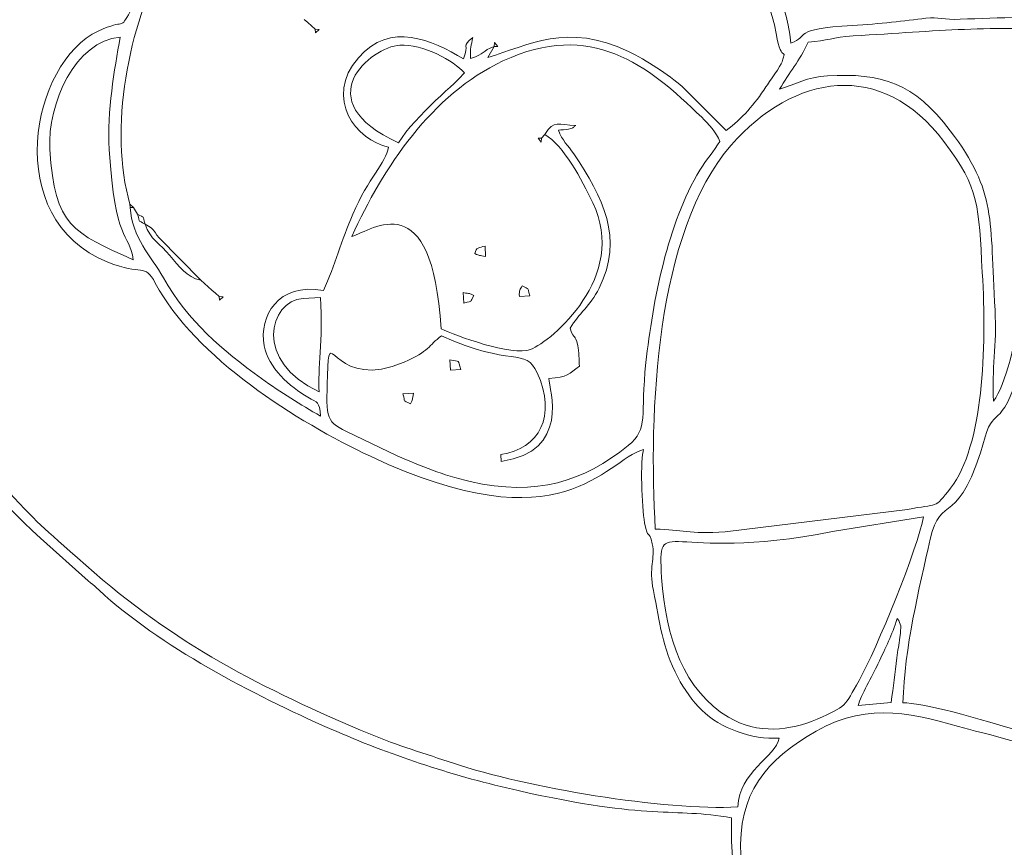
# Model space of a CAD drawing. Header units: millimetres. Extents: x -811 to 1340, y -192 to 870.
# Tile 600 of 656: x 685 to 698, y 326 to 337. Entities that reach past the tile are written whole.
import ezdxf

# ---------------------------------------------------------------- set-up
doc = ezdxf.new("R2010")
doc.units = ezdxf.units.MM
doc.header["$MEASUREMENT"] = 0
doc.layers.add('layer 1', color=7, linetype='Continuous')

msp = doc.modelspace()

# ---------------------------------------------------------------- linework, layer by layer
at = {"layer": 'layer 1', "color": 250, "lineweight": 9}
msp.add_open_spline([(728.8618, 331.1878), (728.8618, 331.1878), (728.8618, 316.0378), (728.8618, 316.0378), (728.8618, 316.0378), (728.8618, 316.0378), (708.8618, 316.0378), (708.8618, 316.0378), (708.8618, 316.0378), (708.8618, 316.0378), (708.8618, 319.0378), (708.8618, 319.0378), (708.8618, 319.0378), (708.8618, 319.0378), (688.8618, 319.0378), (688.8618, 319.0378), (688.8618, 319.0378), (688.8618, 319.0378), (688.8618, 316.0378), (688.8618, 316.0378), (688.8618, 316.0378), (688.8618, 316.0378), (668.8618, 316.0378), (668.8618, 316.0378), (668.8618, 316.0378), (668.8618, 316.0378), (668.8618, 331.1878), (668.8618, 331.1878), (668.8618, 331.1878), (668.8618, 331.1878), (671.8618, 331.1878), (671.8618, 331.1878), (671.8618, 331.1878), (671.8618, 331.1878), (671.8618, 350.8878), (671.8618, 350.8878), (671.8618, 350.8878), (671.8618, 350.8878), (668.8618, 350.8878), (668.8618, 350.8878), (668.8618, 350.8878), (668.8618, 350.8878), (668.8618, 366.0378), (668.8618, 366.0378), (668.8618, 366.0378), (668.8618, 366.0378), (688.8617, 366.0378), (688.8617, 366.0378), (688.8617, 366.0378), (688.8617, 360.5159), (693.3399, 356.0378), (698.8617, 356.0378), (698.8617, 356.0378), (704.3835, 356.0378), (708.8617, 360.5159), (708.8617, 366.0378), (708.8617, 366.0378), (708.8617, 366.0378), (728.8618, 366.0378), (728.8618, 366.0378), (728.8618, 366.0378), (728.8618, 366.0378), (728.8618, 350.8878), (728.8618, 350.8878), (728.8618, 350.8878), (728.8618, 350.8878), (725.8618, 350.8878), (725.8618, 350.8878), (725.8618, 350.8878), (725.8618, 350.8878), (725.8618, 331.1878), (725.8618, 331.1878), (725.8618, 331.1878), (725.8618, 331.1878), (728.8618, 331.1878), (728.8618, 331.1878)], degree=3, knots=[0, 0, 0, 0, 0.05, 0.05, 0.05, 0.05, 0.1, 0.1, 0.1, 0.1, 0.15, 0.15, 0.15, 0.15, 0.2, 0.2, 0.2, 0.2, 0.25, 0.25, 0.25, 0.25, 0.3, 0.3, 0.3, 0.3, 0.35, 0.35, 0.35, 0.35, 0.4, 0.4, 0.4, 0.4, 0.45, 0.45, 0.45, 0.45, 0.5, 0.5, 0.5, 0.5, 0.55, 0.55, 0.55, 0.55, 0.6, 0.6, 0.6, 0.6, 0.65, 0.65, 0.65, 0.65, 0.7, 0.7, 0.7, 0.7, 0.75, 0.75, 0.75, 0.75, 0.8, 0.8, 0.8, 0.8, 0.85, 0.85, 0.85, 0.85, 0.9, 0.9, 0.9, 0.9, 1, 1, 1, 1], dxfattribs=at)
at = {"layer": 'layer 1', "color": 114, "lineweight": 9}
for points, knots in [([(687.1325, 342.0551), (687.1691, 341.4338), (687.2812, 339.4648), (687.4989, 339.0722), (687.4989, 339.0722), (686.5736, 338.3704), (686.4772, 337.617), (686.2583, 337.2472), (686.2583, 337.2472), (686.1342, 337.0373), (686.2308, 337.2028), (685.8482, 337.0264), (685.8482, 337.0264), (684.9333, 336.6047), (684.5054, 334.459), (685.9789, 333.8655), (685.9789, 333.8655), (686.4486, 333.6763), (686.4775, 333.8629), (686.6267, 333.5809), (686.6267, 333.5809), (687.1666, 332.5594), (688.57, 331.6811), (689.5667, 331.2132), (689.5667, 331.2132), (692.2153, 329.9694), (692.7468, 331.1432), (693.2974, 331.3061), (693.2974, 331.3061), (693.2474, 331.1837), (693.2731, 330.5101), (693.3096, 330.3063), (693.3096, 330.3063), (693.3556, 330.0494), (693.3706, 330.2322), (693.4159, 330.0171), (693.4159, 330.0171), (693.4598, 329.8088), (693.3619, 329.7029), (693.4301, 329.379), (693.4301, 329.379), (693.5254, 328.9264), (693.5435, 328.6206), (693.7669, 328.1857), (693.7669, 328.1857), (693.8425, 328.0385), (693.9736, 327.8578), (694.0927, 327.7416), (694.0927, 327.7416), (694.3458, 327.4951), (694.7699, 327.3391), (695.1511, 327.3616), (695.1511, 327.3616), (695.0985, 327.1045), (694.598, 326.899), (694.5864, 326.4222), (694.5864, 326.4222), (693.5901, 326.3635), (691.6785, 326.6895), (690.7019, 327.0177), (690.7019, 327.0177), (690.315, 327.1475), (689.9204, 327.265), (689.5677, 327.4136), (689.5677, 327.4136), (688.0741, 328.0431), (686.8961, 328.641), (685.6766, 329.7249), (685.6766, 329.7249), (685.036, 330.2942), (685.0696, 330.2441), (684.5126, 330.8476), (684.5126, 330.8476), (683.9417, 331.466), (683.2407, 332.4656), (682.8706, 333.2061), (682.8706, 333.2061), (681.1468, 336.6558), (680.9213, 340.687), (682.2024, 344.3204), (682.2024, 344.3204), (682.5642, 345.3467), (682.9595, 346.074), (683.5394, 346.9603), (683.5394, 346.9603), (683.6756, 347.1685), (683.7594, 347.2292), (683.8941, 347.4106), (683.8941, 347.4106), (684.0289, 347.5924), (684.0859, 347.7011), (684.2565, 347.8542), (684.2565, 347.8542), (684.2565, 347.8542), (685.5209, 349.0724), (685.5209, 349.0724), (685.5209, 349.0724), (686.9888, 350.3902), (688.7237, 351.5623), (690.617, 352.2447), (690.617, 352.2447), (691.5763, 352.5906), (693.1184, 352.9708), (694.2827, 352.8867), (694.2827, 352.8867), (694.4579, 352.874), (694.7066, 352.8529), (694.8424, 352.8579), (694.8424, 352.8579), (694.7597, 352.7297), (694.6196, 352.7101), (694.4672, 352.6509), (694.4672, 352.6509), (694.3182, 352.5929), (694.1858, 352.5399), (694.0535, 352.4781), (694.0535, 352.4781), (692.657, 351.8267), (691.6468, 351.123), (690.494, 350.102), (690.494, 350.102), (689.7926, 349.4805), (689.1781, 348.6757), (688.6765, 347.8891), (688.6765, 347.8891), (688.2385, 347.2018), (688.0344, 346.739), (687.731, 345.937), (687.731, 345.937), (687.3696, 344.9812), (687.0547, 343.3778), (687.1325, 342.0551)], [0, 0, 0, 0, 0.0294118, 0.0294118, 0.0294118, 0.0294118, 0.0588235, 0.0588235, 0.0588235, 0.0588235, 0.0882353, 0.0882353, 0.0882353, 0.0882353, 0.1176471, 0.1176471, 0.1176471, 0.1176471, 0.1470588, 0.1470588, 0.1470588, 0.1470588, 0.1764706, 0.1764706, 0.1764706, 0.1764706, 0.2058824, 0.2058824, 0.2058824, 0.2058824, 0.2352941, 0.2352941, 0.2352941, 0.2352941, 0.2647059, 0.2647059, 0.2647059, 0.2647059, 0.2941176, 0.2941176, 0.2941176, 0.2941176, 0.3235294, 0.3235294, 0.3235294, 0.3235294, 0.3529412, 0.3529412, 0.3529412, 0.3529412, 0.3823529, 0.3823529, 0.3823529, 0.3823529, 0.4117647, 0.4117647, 0.4117647, 0.4117647, 0.4411765, 0.4411765, 0.4411765, 0.4411765, 0.4705882, 0.4705882, 0.4705882, 0.4705882, 0.5, 0.5, 0.5, 0.5, 0.5294118, 0.5294118, 0.5294118, 0.5294118, 0.5588235, 0.5588235, 0.5588235, 0.5588235, 0.5882353, 0.5882353, 0.5882353, 0.5882353, 0.6176471, 0.6176471, 0.6176471, 0.6176471, 0.6470588, 0.6470588, 0.6470588, 0.6470588, 0.6764706, 0.6764706, 0.6764706, 0.6764706, 0.7058824, 0.7058824, 0.7058824, 0.7058824, 0.7352941, 0.7352941, 0.7352941, 0.7352941, 0.7647059, 0.7647059, 0.7647059, 0.7647059, 0.7941176, 0.7941176, 0.7941176, 0.7941176, 0.8235294, 0.8235294, 0.8235294, 0.8235294, 0.8529412, 0.8529412, 0.8529412, 0.8529412, 0.8823529, 0.8823529, 0.8823529, 0.8823529, 0.9117647, 0.9117647, 0.9117647, 0.9117647, 0.9411765, 0.9411765, 0.9411765, 0.9411765, 1, 1, 1, 1]), ([(693.0313, 352.9897), (693.0313, 352.9897), (693.9404, 353.0433), (693.9404, 353.0433), (693.9404, 353.0433), (694.3705, 353.0437), (694.8123, 353.0087), (695.2673, 352.9305), (695.2673, 352.9305), (695.3087, 352.2287), (695.4939, 351.5889), (695.5294, 350.8943), (695.5294, 350.8943), (695.541, 350.667), (695.6204, 349.6077), (695.7119, 349.3767), (695.7119, 349.3767), (695.8409, 349.0517), (696.4384, 349.4395), (697.0019, 349.1048), (697.0019, 349.1048), (697.7445, 348.6636), (696.2361, 347.7562), (695.8744, 347.4818), (695.8744, 347.4818), (695.8797, 347.3907), (695.9739, 346.6971), (696.0017, 346.6116), (696.0017, 346.6116), (696.0467, 346.4725), (696.0921, 346.3968), (696.1377, 346.258), (696.1377, 346.258), (696.5512, 344.9987), (696.1189, 345.3341), (696.1208, 344.8276), (696.1208, 344.8276), (696.1214, 344.6521), (696.1651, 344.5312), (696.1834, 344.4344), (696.1834, 344.4344), (696.2917, 343.8611), (696.189, 344.2168), (696.4005, 343.7161), (696.4005, 343.7161), (696.6991, 343.0098), (696.7627, 343.0232), (697.5199, 343.0498), (697.5199, 343.0498), (697.653, 343.0545), (697.8233, 343.0431), (697.9405, 343.0162), (697.9405, 343.0162), (698.0682, 342.9868), (698.1134, 342.9357), (698.1977, 342.8495), (698.1977, 342.8495), (698.1415, 342.5219), (697.807, 342.4335), (697.5787, 342.1833), (697.5787, 342.1833), (697.2804, 341.8566), (697.5081, 341.7212), (697.6407, 341.3107), (697.6407, 341.3107), (698.1104, 339.8551), (696.9069, 340.8654), (696.5372, 341.0827), (696.5372, 341.0827), (696.113, 340.8252), (695.8987, 340.4251), (695.3378, 340.3921), (695.3378, 340.3921), (695.2166, 340.8023), (695.4378, 341.136), (695.5084, 341.5467), (695.5084, 341.5467), (695.1936, 341.9617), (694.5742, 342.0232), (694.5382, 342.6341), (694.5382, 342.6341), (695.3713, 343.2659), (695.4864, 342.5025), (695.8468, 343.3627), (695.8468, 343.3627), (695.8994, 343.4884), (695.9448, 343.615), (696.0036, 343.7188), (696.0036, 343.7188), (696.1084, 343.9039), (696.126, 343.7916), (696.1272, 344.06), (696.1272, 344.06), (696.1287, 344.4064), (696.0418, 344.6375), (696.0198, 345.0106), (696.0198, 345.0106), (695.6206, 345.0201), (695.4071, 345.2013), (695.1211, 345.3676), (695.1211, 345.3676), (694.1629, 345.9247), (694.2744, 345.8547), (693.476, 345.2897), (693.476, 345.2897), (693.3142, 345.1752), (693.099, 344.6518), (693.1907, 344.4624), (693.1907, 344.4624), (693.0772, 344.4819), (693.0478, 344.4985), (692.9026, 344.4932), (692.9026, 344.4932), (693.0101, 344.5777), (693.0803, 344.6058), (693.1187, 344.7517), (693.1187, 344.7517), (693.1574, 344.9004), (693.147, 344.9493), (693.2018, 345.0831), (693.2018, 345.0831), (692.8404, 344.9761), (692.94, 344.8586), (692.4469, 344.9433), (692.4469, 344.9433), (692.2356, 345.3246), (692.4042, 345.6955), (692.4756, 346.0889), (692.4756, 346.0889), (692.5941, 346.741), (692.581, 346.6915), (692.1675, 347.0611), (692.1675, 347.0611), (691.8637, 347.3325), (690.8094, 347.9484), (690.8247, 348.3679), (690.8247, 348.3679), (690.8304, 348.5257), (690.8335, 348.5423), (690.986, 348.6288), (690.986, 348.6288), (691.3609, 348.8416), (692.1823, 348.7774), (692.6273, 348.8815), (692.6273, 348.8815), (692.9968, 348.968), (693.0301, 349.1037), (693.1191, 349.4352), (693.1191, 349.4352), (693.5919, 351.1959), (693.3387, 350.285), (694.1019, 351.4444), (694.1019, 351.4444), (694.248, 351.6663), (694.3649, 351.866), (694.5065, 352.0756), (694.5065, 352.0756), (694.6286, 352.2563), (694.8578, 352.4587), (694.9012, 352.6705), (694.9012, 352.6705), (694.5623, 352.6222), (693.7628, 352.2063), (693.444, 352.029), (693.444, 352.029), (693.281, 351.9384), (693.1764, 351.8739), (693.0142, 351.7805), (693.0142, 351.7805), (692.4226, 351.4398), (691.8976, 351.1078), (691.4003, 350.6926), (691.4003, 350.6926), (691.2593, 350.5748), (691.1508, 350.4947), (691.0034, 350.37), (691.0034, 350.37), (689.1017, 348.7627), (687.7789, 346.6487), (687.3994, 344.0699), (687.3994, 344.0699), (687.2223, 342.8664), (687.2082, 341.5682), (687.3782, 340.3552), (687.3782, 340.3552), (687.4275, 340.0045), (687.5681, 339.5192), (687.5885, 339.1728), (687.5885, 339.1728), (687.7619, 339.2303), (687.647, 339.2244), (687.8204, 339.2819), (687.8204, 339.2819), (687.7962, 339.5801), (687.6934, 339.9323), (687.7038, 340.1932), (687.7038, 340.1932), (687.7206, 340.6094), (687.7146, 340.7092), (687.8179, 341.0407), (687.8179, 341.0407), (688.2687, 342.4891), (690.6269, 342.7414), (691.727, 341.4475), (691.727, 341.4475), (692.4157, 340.6372), (692.2934, 339.952), (692.6569, 339.7573), (692.6569, 339.7573), (693.7273, 339.1842), (695.1987, 338.1979), (695.3074, 336.8611), (695.3074, 336.8611), (695.5796, 336.9513), (695.2927, 337.0545), (696.1514, 337.1018), (696.1514, 337.1018), (696.5248, 337.1223), (696.861, 337.167), (697.1544, 337.2016), (697.1544, 337.2016), (697.3278, 337.222), (697.392, 337.176), (697.623, 337.1864), (697.623, 337.1864), (698.6767, 337.2341), (699.888, 337.2542), (700.7938, 336.852), (700.7938, 336.852), (701.4155, 336.5759), (701.4429, 336.064), (701.2034, 335.5391), (701.2034, 335.5391), (701.3739, 335.5098), (701.6846, 335.3981), (701.8417, 335.3451), (701.8417, 335.3451), (702.2664, 335.2016), (702.5914, 335.0801), (702.9463, 334.8131), (702.9463, 334.8131), (703.0565, 334.7302), (703.0528, 334.6783), (703.2384, 334.7145), (703.2384, 334.7145), (703.4797, 334.7615), (703.4265, 334.7488), (703.4343, 334.9073), (703.4343, 334.9073), (703.7673, 334.927), (703.8675, 334.9489), (704.1052, 334.8515), (704.1052, 334.8515), (704.1052, 334.8515), (704.0885, 335.1367), (704.0885, 335.1367), (704.0885, 335.1367), (704.3348, 335.1512), (704.4634, 335.1094), (704.575, 334.9745), (704.575, 334.9745), (704.575, 334.9745), (704.7313, 335.0632), (704.7313, 335.0632), (704.7313, 335.0632), (705.0773, 335.1563), (705.123, 334.6232), (705.2895, 334.4664), (705.2895, 334.4664), (705.4432, 334.3218), (705.276, 334.5297), (705.5618, 334.4127), (705.5618, 334.4127), (705.7465, 334.2485), (705.7524, 333.7345), (705.6149, 333.5097), (705.6149, 333.5097), (705.6799, 333.3726), (705.5133, 333.4296), (705.7631, 333.423), (705.7631, 333.423), (705.7822, 333.1009), (705.7366, 333.0054), (705.5392, 332.8564), (705.5392, 332.8564), (704.621, 332.1634), (704.1263, 332.8733), (704.1838, 331.8993), (704.1838, 331.8993), (704.709, 331.9744), (705.2569, 332.1492), (705.6652, 332.3946), (705.6652, 332.3946), (705.7483, 332.4446), (705.8248, 332.5723), (705.8415, 332.3927), (705.8415, 332.3927), (705.849, 332.3104), (705.6118, 332.0517), (705.5435, 331.9518), (705.5435, 331.9518), (704.7111, 330.7339), (702.54, 329.1167), (702.4105, 328.9714), (702.4105, 328.9714), (702.0601, 328.5786), (701.7481, 327.3397), (701.6042, 326.8056), (701.6042, 326.8056), (701.3989, 326.0436), (701.3027, 325.295), (700.6675, 324.7557), (700.6675, 324.7557), (700.2429, 324.3952), (699.603, 324.1916), (698.9036, 324.101), (698.9036, 324.101), (698.9036, 324.101), (697.9222, 324.0433), (697.9222, 324.0433), (697.9222, 324.0433), (697.0415, 324.0473), (696.1786, 324.1896), (695.6177, 324.39), (695.6177, 324.39), (694.5649, 324.7659), (694.4784, 325.3918), (694.4998, 326.274), (694.4998, 326.274), (693.6826, 326.4144), (693.4046, 326.2341), (691.5855, 326.6436), (691.5855, 326.6436), (690.7265, 326.8371), (689.9034, 327.1061), (689.105, 327.4507), (689.105, 327.4507), (688.0834, 327.8915), (686.7913, 328.556), (685.9385, 329.3102), (685.9385, 329.3102), (685.8545, 329.3845), (685.8019, 329.4427), (685.711, 329.5101), (685.711, 329.5101), (685.711, 329.5101), (685.0596, 330.0948), (685.0596, 330.0948), (685.0596, 330.0948), (683.8158, 331.2105), (682.9374, 332.6778), (682.2608, 334.1922), (682.2608, 334.1922), (682.1694, 334.3968), (682.0985, 334.6264), (682.0253, 334.8393), (682.0253, 334.8393), (681.4438, 336.5292), (681.1933, 338.3167), (681.2784, 340.0971), (681.2784, 340.0971), (681.3715, 342.0443), (681.7805, 343.7278), (682.5135, 345.44), (682.5135, 345.44), (682.8461, 346.2174), (683.3133, 346.8309), (683.7792, 347.5127), (683.7792, 347.5127), (684.0061, 347.8448), (684.3203, 348.1242), (684.6013, 348.4036), (684.6013, 348.4036), (684.6013, 348.4036), (685.0448, 348.82), (685.0448, 348.82), (685.0448, 348.82), (686.1514, 349.7962), (687.1678, 350.6344), (688.4419, 351.3855), (688.4419, 351.3855), (688.5434, 351.4453), (688.6149, 351.4709), (688.7345, 351.5307), (688.7345, 351.5307), (690.0605, 352.1918), (691.4686, 352.8082), (693.0313, 352.9897)], [0, 0, 0, 0, 0.0102041, 0.0102041, 0.0102041, 0.0102041, 0.0204082, 0.0204082, 0.0204082, 0.0204082, 0.0306122, 0.0306122, 0.0306122, 0.0306122, 0.0408163, 0.0408163, 0.0408163, 0.0408163, 0.0510204, 0.0510204, 0.0510204, 0.0510204, 0.0612245, 0.0612245, 0.0612245, 0.0612245, 0.0714286, 0.0714286, 0.0714286, 0.0714286, 0.0816327, 0.0816327, 0.0816327, 0.0816327, 0.0918367, 0.0918367, 0.0918367, 0.0918367, 0.1020408, 0.1020408, 0.1020408, 0.1020408, 0.1122449, 0.1122449, 0.1122449, 0.1122449, 0.122449, 0.122449, 0.122449, 0.122449, 0.1326531, 0.1326531, 0.1326531, 0.1326531, 0.1428571, 0.1428571, 0.1428571, 0.1428571, 0.1530612, 0.1530612, 0.1530612, 0.1530612, 0.1632653, 0.1632653, 0.1632653, 0.1632653, 0.1734694, 0.1734694, 0.1734694, 0.1734694, 0.1836735, 0.1836735, 0.1836735, 0.1836735, 0.1938776, 0.1938776, 0.1938776, 0.1938776, 0.2040816, 0.2040816, 0.2040816, 0.2040816, 0.2142857, 0.2142857, 0.2142857, 0.2142857, 0.2244898, 0.2244898, 0.2244898, 0.2244898, 0.2346939, 0.2346939, 0.2346939, 0.2346939, 0.244898, 0.244898, 0.244898, 0.244898, 0.255102, 0.255102, 0.255102, 0.255102, 0.2653061, 0.2653061, 0.2653061, 0.2653061, 0.2755102, 0.2755102, 0.2755102, 0.2755102, 0.2857143, 0.2857143, 0.2857143, 0.2857143, 0.2959184, 0.2959184, 0.2959184, 0.2959184, 0.3061224, 0.3061224, 0.3061224, 0.3061224, 0.3163265, 0.3163265, 0.3163265, 0.3163265, 0.3265306, 0.3265306, 0.3265306, 0.3265306, 0.3367347, 0.3367347, 0.3367347, 0.3367347, 0.3469388, 0.3469388, 0.3469388, 0.3469388, 0.3571429, 0.3571429, 0.3571429, 0.3571429, 0.3673469, 0.3673469, 0.3673469, 0.3673469, 0.377551, 0.377551, 0.377551, 0.377551, 0.3877551, 0.3877551, 0.3877551, 0.3877551, 0.3979592, 0.3979592, 0.3979592, 0.3979592, 0.4081633, 0.4081633, 0.4081633, 0.4081633, 0.4183673, 0.4183673, 0.4183673, 0.4183673, 0.4285714, 0.4285714, 0.4285714, 0.4285714, 0.4387755, 0.4387755, 0.4387755, 0.4387755, 0.4489796, 0.4489796, 0.4489796, 0.4489796, 0.4591837, 0.4591837, 0.4591837, 0.4591837, 0.4693878, 0.4693878, 0.4693878, 0.4693878, 0.4795918, 0.4795918, 0.4795918, 0.4795918, 0.4897959, 0.4897959, 0.4897959, 0.4897959, 0.5, 0.5, 0.5, 0.5, 0.5102041, 0.5102041, 0.5102041, 0.5102041, 0.5204082, 0.5204082, 0.5204082, 0.5204082, 0.5306122, 0.5306122, 0.5306122, 0.5306122, 0.5408163, 0.5408163, 0.5408163, 0.5408163, 0.5510204, 0.5510204, 0.5510204, 0.5510204, 0.5612245, 0.5612245, 0.5612245, 0.5612245, 0.5714286, 0.5714286, 0.5714286, 0.5714286, 0.5816327, 0.5816327, 0.5816327, 0.5816327, 0.5918367, 0.5918367, 0.5918367, 0.5918367, 0.6020408, 0.6020408, 0.6020408, 0.6020408, 0.6122449, 0.6122449, 0.6122449, 0.6122449, 0.622449, 0.622449, 0.622449, 0.622449, 0.6326531, 0.6326531, 0.6326531, 0.6326531, 0.6428571, 0.6428571, 0.6428571, 0.6428571, 0.6530612, 0.6530612, 0.6530612, 0.6530612, 0.6632653, 0.6632653, 0.6632653, 0.6632653, 0.6734694, 0.6734694, 0.6734694, 0.6734694, 0.6836735, 0.6836735, 0.6836735, 0.6836735, 0.6938776, 0.6938776, 0.6938776, 0.6938776, 0.7040816, 0.7040816, 0.7040816, 0.7040816, 0.7142857, 0.7142857, 0.7142857, 0.7142857, 0.7244898, 0.7244898, 0.7244898, 0.7244898, 0.7346939, 0.7346939, 0.7346939, 0.7346939, 0.744898, 0.744898, 0.744898, 0.744898, 0.755102, 0.755102, 0.755102, 0.755102, 0.7653061, 0.7653061, 0.7653061, 0.7653061, 0.7755102, 0.7755102, 0.7755102, 0.7755102, 0.7857143, 0.7857143, 0.7857143, 0.7857143, 0.7959184, 0.7959184, 0.7959184, 0.7959184, 0.8061224, 0.8061224, 0.8061224, 0.8061224, 0.8163265, 0.8163265, 0.8163265, 0.8163265, 0.8265306, 0.8265306, 0.8265306, 0.8265306, 0.8367347, 0.8367347, 0.8367347, 0.8367347, 0.8469388, 0.8469388, 0.8469388, 0.8469388, 0.8571429, 0.8571429, 0.8571429, 0.8571429, 0.8673469, 0.8673469, 0.8673469, 0.8673469, 0.877551, 0.877551, 0.877551, 0.877551, 0.8877551, 0.8877551, 0.8877551, 0.8877551, 0.8979592, 0.8979592, 0.8979592, 0.8979592, 0.9081633, 0.9081633, 0.9081633, 0.9081633, 0.9183673, 0.9183673, 0.9183673, 0.9183673, 0.9285714, 0.9285714, 0.9285714, 0.9285714, 0.9387755, 0.9387755, 0.9387755, 0.9387755, 0.9489796, 0.9489796, 0.9489796, 0.9489796, 0.9591837, 0.9591837, 0.9591837, 0.9591837, 0.9693878, 0.9693878, 0.9693878, 0.9693878, 0.9795918, 0.9795918, 0.9795918, 0.9795918, 1, 1, 1, 1]), ([(691.1698, 336.6653), (691.1698, 336.6653), (691.2564, 336.8135), (691.2564, 336.8135), (691.2564, 336.8135), (691.0791, 336.7548), (691.142, 336.7134), (690.9321, 336.6513), (690.9321, 336.6513), (690.9268, 336.7962), (690.9434, 336.8258), (690.9628, 336.9392), (690.9628, 336.9392), (690.7963, 336.8014), (690.9242, 336.8588), (690.837, 336.6457), (690.837, 336.6457), (690.4017, 336.9016), (689.839, 337.1641), (689.4014, 336.6607), (689.4014, 336.6607), (688.9196, 336.1065), (689.3765, 335.5298), (689.8111, 335.4407), (689.8111, 335.4407), (689.772, 335.2127), (689.5382, 335.023), (689.3241, 334.5224), (689.3241, 334.5224), (689.1708, 334.1636), (689.0816, 333.8242), (688.925, 333.4809), (688.925, 333.4809), (688.2984, 333.5885), (688.0415, 333.1296), (688.1129, 332.7242), (688.1129, 332.7242), (688.1659, 332.4246), (688.4691, 332.1646), (688.7084, 332.0211), (688.7084, 332.0211), (688.8511, 331.9355), (688.8659, 331.9731), (688.8833, 331.7616), (688.8833, 331.7616), (688.6042, 331.9255), (688.3454, 332.0814), (688.0787, 332.2756), (688.0787, 332.2756), (687.5362, 332.6702), (687.0753, 333.0569), (686.737, 333.6543), (686.737, 333.6543), (686.5666, 333.955), (686.3072, 334.2026), (686.283, 334.613), (686.283, 334.613), (686.283, 334.613), (686.2802, 334.6606), (686.2802, 334.6606), (686.2802, 334.6606), (685.9833, 335.6641), (686.2681, 337.1451), (686.7518, 337.9798), (686.7518, 337.9798), (686.9955, 338.4008), (687.1641, 338.5865), (687.51, 338.8823), (687.51, 338.8823), (687.51, 338.8823), (688.0134, 339.2455), (688.0134, 339.2455), (688.0134, 339.2455), (687.8174, 339.9077), (687.7794, 340.5528), (688.0282, 341.124), (688.0282, 341.124), (688.5496, 342.3207), (691.0893, 342.8244), (692.0774, 340.5749), (692.0774, 340.5749), (692.5849, 339.4195), (691.9327, 340.0756), (693.0555, 339.3444), (693.0555, 339.3444), (693.1728, 339.268), (693.2557, 339.2281), (693.3721, 339.1432), (693.3721, 339.1432), (693.6464, 338.943), (694.0842, 338.6371), (694.2905, 338.4029), (694.2905, 338.4029), (694.6489, 337.996), (694.994, 337.6495), (695.1083, 336.9912), (695.1083, 336.9912), (695.1861, 336.5429), (695.2581, 336.8384), (695.1892, 336.6047), (695.1892, 336.6047), (695.1761, 336.5597), (695.0078, 336.3223), (694.968, 336.262), (694.968, 336.262), (694.8102, 336.0229), (694.6472, 335.834), (694.4239, 335.6646), (694.4239, 335.6646), (694.4239, 335.6646), (693.8291, 336.2622), (693.8291, 336.2622), (693.8291, 336.2622), (693.635, 336.4349), (693.3336, 336.6274), (693.0886, 336.7466), (693.0886, 336.7466), (692.2597, 337.1497), (691.7137, 336.8263), (691.1698, 336.6653)], [0, 0, 0, 0, 0.0322581, 0.0322581, 0.0322581, 0.0322581, 0.0645161, 0.0645161, 0.0645161, 0.0645161, 0.0967742, 0.0967742, 0.0967742, 0.0967742, 0.1290323, 0.1290323, 0.1290323, 0.1290323, 0.1612903, 0.1612903, 0.1612903, 0.1612903, 0.1935484, 0.1935484, 0.1935484, 0.1935484, 0.2258065, 0.2258065, 0.2258065, 0.2258065, 0.2580645, 0.2580645, 0.2580645, 0.2580645, 0.2903226, 0.2903226, 0.2903226, 0.2903226, 0.3225806, 0.3225806, 0.3225806, 0.3225806, 0.3548387, 0.3548387, 0.3548387, 0.3548387, 0.3870968, 0.3870968, 0.3870968, 0.3870968, 0.4193548, 0.4193548, 0.4193548, 0.4193548, 0.4516129, 0.4516129, 0.4516129, 0.4516129, 0.483871, 0.483871, 0.483871, 0.483871, 0.516129, 0.516129, 0.516129, 0.516129, 0.5483871, 0.5483871, 0.5483871, 0.5483871, 0.5806452, 0.5806452, 0.5806452, 0.5806452, 0.6129032, 0.6129032, 0.6129032, 0.6129032, 0.6451613, 0.6451613, 0.6451613, 0.6451613, 0.6774194, 0.6774194, 0.6774194, 0.6774194, 0.7096774, 0.7096774, 0.7096774, 0.7096774, 0.7419355, 0.7419355, 0.7419355, 0.7419355, 0.7741935, 0.7741935, 0.7741935, 0.7741935, 0.8064516, 0.8064516, 0.8064516, 0.8064516, 0.8387097, 0.8387097, 0.8387097, 0.8387097, 0.8709677, 0.8709677, 0.8709677, 0.8709677, 0.9032258, 0.9032258, 0.9032258, 0.9032258, 0.9354839, 0.9354839, 0.9354839, 0.9354839, 1, 1, 1, 1]), ([(688.7096, 337.1405), (688.7096, 337.1405), (688.6592, 337.1851), (688.6592, 337.1851), (688.6592, 337.1851), (688.6592, 337.1851), (688.7096, 337.1405), (688.7096, 337.1405)], [0, 0, 0, 0, 0.3333333, 0.3333333, 0.3333333, 0.3333333, 1, 1, 1, 1]), ([(688.7598, 337.0957), (688.7598, 337.0957), (688.7096, 337.1405), (688.7096, 337.1405), (688.7096, 337.1405), (688.7096, 337.1405), (688.7598, 337.0957), (688.7598, 337.0957)], [0, 0, 0, 0, 0.3333333, 0.3333333, 0.3333333, 0.3333333, 1, 1, 1, 1]), ([(688.8102, 337.0509), (688.8102, 337.0509), (688.7598, 337.0957), (688.7598, 337.0957), (688.7598, 337.0957), (688.7598, 337.0957), (688.8102, 337.0509), (688.8102, 337.0509)], [0, 0, 0, 0, 0.3333333, 0.3333333, 0.3333333, 0.3333333, 1, 1, 1, 1]), ([(691.9471, 335.6142), (692.2047, 335.4627), (692.4509, 334.9943), (692.6024, 334.6794), (692.6024, 334.6794), (693.0897, 333.6674), (692.0426, 332.7902), (691.7535, 332.6745), (691.7535, 332.6745), (691.5015, 332.5737), (690.7252, 332.8663), (690.5297, 332.9554), (690.5297, 332.9554), (690.412, 334.9545), (689.5982, 334.3041), (689.3108, 334.219), (689.3108, 334.219), (689.7391, 335.1584), (690.401, 336.1607), (691.3759, 336.6171), (691.3759, 336.6171), (692.5729, 337.1775), (693.3533, 336.5702), (694.0906, 335.8471), (694.0906, 335.8471), (694.1787, 335.7608), (694.2984, 335.6343), (694.3372, 335.5164), (694.3372, 335.5164), (694.2627, 335.3896), (694.1529, 335.2679), (694.0668, 335.1263), (694.0668, 335.1263), (693.6223, 334.3957), (693.4233, 333.3411), (693.329, 332.4942), (693.329, 332.4942), (693.2474, 331.7607), (693.3747, 331.5944), (693.0854, 331.3596), (693.0854, 331.3596), (692.4877, 330.8748), (691.8358, 330.6573), (690.9276, 330.8695), (690.9276, 330.8695), (690.5357, 330.9609), (690.2751, 331.0727), (689.9324, 331.2193), (689.9324, 331.2193), (689.9324, 331.2193), (689.2362, 331.5508), (689.2362, 331.5508), (689.2362, 331.5508), (688.9381, 331.7058), (688.9576, 331.7456), (688.9853, 332.443), (688.9853, 332.443), (689.0065, 332.9792), (689.0976, 332.0993), (690.0263, 332.5021), (690.0263, 332.5021), (690.3723, 332.6521), (690.3565, 332.7248), (690.5353, 332.8604), (690.5353, 332.8604), (691.4856, 332.4269), (691.6841, 332.7054), (691.8438, 332.3563), (691.8438, 332.3563), (692.113, 331.7673), (691.8735, 331.3143), (691.3461, 331.239), (691.3461, 331.239), (691.3461, 331.239), (691.3517, 331.1439), (691.3517, 331.1439), (691.3517, 331.1439), (692.3009, 331.2795), (692.0127, 332.125), (692.0004, 332.279), (692.0004, 332.279), (692.2642, 332.2945), (692.2733, 332.3358), (692.4196, 332.4467), (692.4196, 332.4467), (692.4147, 332.5299), (692.415, 332.6474), (692.3972, 332.7256), (692.3972, 332.7256), (692.3552, 332.9106), (692.3553, 332.778), (692.2939, 332.9639), (692.2939, 332.9639), (692.4167, 333.1731), (692.5608, 333.2565), (692.6896, 333.5129), (692.6896, 333.5129), (693.0308, 334.1925), (692.7411, 334.7545), (692.3424, 335.3496), (692.3424, 335.3496), (692.266, 335.4637), (692.1824, 335.5276), (692.1342, 335.6728), (692.1342, 335.6728), (692.1695, 335.675), (692.2404, 335.6758), (692.2726, 335.6852), (692.2726, 335.6852), (692.363, 335.712), (692.3217, 335.7003), (692.3691, 335.7344), (692.3691, 335.7344), (692.1275, 335.7402), (692.0817, 335.8227), (691.9471, 335.6142)], [0, 0, 0, 0, 0.0333333, 0.0333333, 0.0333333, 0.0333333, 0.0666667, 0.0666667, 0.0666667, 0.0666667, 0.1, 0.1, 0.1, 0.1, 0.1333333, 0.1333333, 0.1333333, 0.1333333, 0.1666667, 0.1666667, 0.1666667, 0.1666667, 0.2, 0.2, 0.2, 0.2, 0.2333333, 0.2333333, 0.2333333, 0.2333333, 0.2666667, 0.2666667, 0.2666667, 0.2666667, 0.3, 0.3, 0.3, 0.3, 0.3333333, 0.3333333, 0.3333333, 0.3333333, 0.3666667, 0.3666667, 0.3666667, 0.3666667, 0.4, 0.4, 0.4, 0.4, 0.4333333, 0.4333333, 0.4333333, 0.4333333, 0.4666667, 0.4666667, 0.4666667, 0.4666667, 0.5, 0.5, 0.5, 0.5, 0.5333333, 0.5333333, 0.5333333, 0.5333333, 0.5666667, 0.5666667, 0.5666667, 0.5666667, 0.6, 0.6, 0.6, 0.6, 0.6333333, 0.6333333, 0.6333333, 0.6333333, 0.6666667, 0.6666667, 0.6666667, 0.6666667, 0.7, 0.7, 0.7, 0.7, 0.7333333, 0.7333333, 0.7333333, 0.7333333, 0.7666667, 0.7666667, 0.7666667, 0.7666667, 0.8, 0.8, 0.8, 0.8, 0.8333333, 0.8333333, 0.8333333, 0.8333333, 0.8666667, 0.8666667, 0.8666667, 0.8666667, 0.9, 0.9, 0.9, 0.9, 0.9333333, 0.9333333, 0.9333333, 0.9333333, 1, 1, 1, 1]), ([(698.0753, 331.9689), (698.0494, 332.4085), (698.1259, 332.7292), (698.0976, 333.2102), (698.0976, 333.2102), (698.0233, 334.4709), (698.1248, 334.8123), (697.4864, 335.6643), (697.4864, 335.6643), (696.9995, 336.3141), (696.5349, 336.4565), (695.8105, 336.4139), (695.8105, 336.4139), (695.5209, 336.3968), (695.381, 336.2994), (695.1535, 336.2322), (695.1535, 336.2322), (695.2892, 336.463), (695.4249, 336.6118), (695.5449, 336.8751), (695.5449, 336.8751), (695.816, 336.8911), (695.8708, 336.942), (696.1599, 336.959), (696.1599, 336.959), (697.3554, 337.0294), (698.0055, 337.1016), (699.2037, 337.0391), (699.2037, 337.0391), (699.7982, 337.0081), (700.3448, 336.8373), (700.5072, 336.8335), (700.5072, 336.8335), (700.4205, 336.6992), (700.416, 336.736), (700.2655, 336.6429), (700.2655, 336.6429), (699.5512, 336.201), (699.1319, 335.5776), (698.8123, 334.8269), (698.8123, 334.8269), (698.5942, 334.3144), (698.413, 332.4072), (698.0753, 331.9689)], [0, 0, 0, 0, 0.0833333, 0.0833333, 0.0833333, 0.0833333, 0.1666667, 0.1666667, 0.1666667, 0.1666667, 0.25, 0.25, 0.25, 0.25, 0.3333333, 0.3333333, 0.3333333, 0.3333333, 0.4166667, 0.4166667, 0.4166667, 0.4166667, 0.5, 0.5, 0.5, 0.5, 0.5833333, 0.5833333, 0.5833333, 0.5833333, 0.6666667, 0.6666667, 0.6666667, 0.6666667, 0.75, 0.75, 0.75, 0.75, 0.8333333, 0.8333333, 0.8333333, 0.8333333, 1, 1, 1, 1]), ([(685.9978, 335.4071), (686.0737, 334.1177), (686.2687, 334.2944), (686.325, 333.9002), (686.325, 333.9002), (685.5062, 334.2736), (685.2494, 334.3481), (685.187, 335.407), (685.187, 335.407), (685.15, 336.0365), (685.5383, 336.8924), (686.146, 336.9418), (686.146, 336.9418), (686.0689, 336.4928), (685.9664, 335.9401), (685.9978, 335.4071)], [0, 0, 0, 0, 0.2, 0.2, 0.2, 0.2, 0.4, 0.4, 0.4, 0.4, 0.6, 0.6, 0.6, 0.6, 1, 1, 1, 1]), ([(688.8102, 337.0509), (688.8102, 337.0509), (688.8131, 337.0035), (688.8131, 337.0035), (688.8131, 337.0035), (688.8131, 337.0035), (688.8661, 337.0463), (688.8661, 337.0463), (688.8661, 337.0463), (688.8661, 337.0463), (688.8102, 337.0509), (688.8102, 337.0509)], [0, 0, 0, 0, 0.25, 0.25, 0.25, 0.25, 0.5, 0.5, 0.5, 0.5, 1, 1, 1, 1]), ([(689.9509, 335.4967), (688.6818, 336.0755), (689.5731, 336.8098), (689.9676, 336.8329), (689.9676, 336.8329), (690.2735, 336.851), (690.7129, 336.6193), (690.8482, 336.4556), (690.8482, 336.4556), (690.7748, 336.3418), (690.1743, 335.8766), (689.9509, 335.4967)], [0, 0, 0, 0, 0.25, 0.25, 0.25, 0.25, 0.5, 0.5, 0.5, 0.5, 1, 1, 1, 1]), ([(691.2564, 336.8135), (691.2564, 336.8135), (691.3039, 336.8163), (691.3039, 336.8163), (691.3039, 336.8163), (691.3039, 336.8163), (691.261, 336.8694), (691.261, 336.8694), (691.261, 336.8694), (691.261, 336.8694), (691.2564, 336.8135), (691.2564, 336.8135)], [0, 0, 0, 0, 0.25, 0.25, 0.25, 0.25, 0.5, 0.5, 0.5, 0.5, 1, 1, 1, 1]), ([(694.413, 330.1795), (693.9068, 330.1497), (693.8326, 330.2095), (693.4569, 330.2187), (693.4569, 330.2187), (693.3642, 331.7933), (693.4574, 334.2795), (694.4942, 335.4671), (694.4942, 335.4671), (695.3468, 336.4439), (696.5488, 336.6424), (697.3999, 335.5164), (697.3999, 335.5164), (697.8947, 334.8616), (697.87, 334.6451), (697.9241, 333.7246), (697.9241, 333.7246), (697.9854, 332.6839), (697.9381, 331.3579), (697.4901, 330.7775), (697.4901, 330.7775), (697.2657, 330.4867), (697.3225, 330.5695), (696.9029, 330.4887), (696.9029, 330.4887), (696.9029, 330.4887), (694.413, 330.1795), (694.413, 330.1795)], [0, 0, 0, 0, 0.125, 0.125, 0.125, 0.125, 0.25, 0.25, 0.25, 0.25, 0.375, 0.375, 0.375, 0.375, 0.5, 0.5, 0.5, 0.5, 0.625, 0.625, 0.625, 0.625, 0.75, 0.75, 0.75, 0.75, 1, 1, 1, 1]), ([(698.6678, 333.2438), (698.659, 333.484), (698.7434, 333.7397), (698.7721, 334.0069), (698.7721, 334.0069), (698.8364, 334.6075), (699.3899, 335.8139), (699.6126, 335.827), (699.6126, 335.827), (699.7971, 335.8378), (702.2041, 335.0802), (702.4106, 334.9717), (702.4106, 334.9717), (704.0744, 334.0983), (704.5031, 332.3792), (703.5629, 330.7847), (703.5629, 330.7847), (702.6451, 329.2276), (702.5265, 330.0875), (701.7865, 327.9497), (701.7865, 327.9497), (701.6012, 327.4146), (701.3841, 326.7592), (701.2793, 326.1485), (701.2793, 326.1485), (701.0154, 326.3036), (701.0097, 326.4602), (700.3515, 326.777), (700.3515, 326.777), (699.8316, 327.0271), (697.328, 327.8603), (696.8397, 327.8425), (696.8397, 327.8425), (696.8582, 328.6029), (697.0631, 329.4047), (697.2115, 330.0792), (697.2115, 330.0792), (697.3534, 330.723), (697.6101, 330.2044), (697.9646, 331.4818), (697.9646, 331.4818), (698.0861, 331.92), (698.2068, 331.5203), (698.4856, 332.595), (698.4856, 332.595), (698.6027, 333.0459), (698.5686, 333.0118), (698.9552, 333.2135), (698.9552, 333.2135), (699.2299, 333.3569), (699.4864, 333.3873), (699.8979, 333.4115), (699.8979, 333.4115), (699.8421, 333.5806), (699.8888, 333.5541), (699.4618, 333.5289), (699.4618, 333.5289), (699.1307, 333.5095), (698.8776, 333.3711), (698.6678, 333.2438)], [0, 0, 0, 0, 0.0625, 0.0625, 0.0625, 0.0625, 0.125, 0.125, 0.125, 0.125, 0.1875, 0.1875, 0.1875, 0.1875, 0.25, 0.25, 0.25, 0.25, 0.3125, 0.3125, 0.3125, 0.3125, 0.375, 0.375, 0.375, 0.375, 0.4375, 0.4375, 0.4375, 0.4375, 0.5, 0.5, 0.5, 0.5, 0.5625, 0.5625, 0.5625, 0.5625, 0.625, 0.625, 0.625, 0.625, 0.6875, 0.6875, 0.6875, 0.6875, 0.75, 0.75, 0.75, 0.75, 0.8125, 0.8125, 0.8125, 0.8125, 0.875, 0.875, 0.875, 0.875, 1, 1, 1, 1]), ([(691.9471, 335.6142), (691.9471, 335.6142), (691.9023, 335.5638), (691.9023, 335.5638), (691.9023, 335.5638), (691.9023, 335.5638), (691.9471, 335.6142), (691.9471, 335.6142)], [0, 0, 0, 0, 0.3333333, 0.3333333, 0.3333333, 0.3333333, 1, 1, 1, 1]), ([(691.9023, 335.5638), (691.9023, 335.5638), (691.8548, 335.561), (691.8548, 335.561), (691.8548, 335.561), (691.8548, 335.561), (691.8976, 335.5079), (691.8976, 335.5079), (691.8976, 335.5079), (691.8976, 335.5079), (691.9023, 335.5638), (691.9023, 335.5638)], [0, 0, 0, 0, 0.25, 0.25, 0.25, 0.25, 0.5, 0.5, 0.5, 0.5, 1, 1, 1, 1]), ([(686.3306, 334.6158), (686.3306, 334.6158), (686.2802, 334.6606), (686.2802, 334.6606), (686.2802, 334.6606), (686.2802, 334.6606), (686.283, 334.613), (686.283, 334.613), (686.283, 334.613), (686.283, 334.613), (686.3306, 334.6158), (686.3306, 334.6158)], [0, 0, 0, 0, 0.25, 0.25, 0.25, 0.25, 0.5, 0.5, 0.5, 0.5, 1, 1, 1, 1]), ([(686.3837, 334.5236), (686.3837, 334.5236), (686.3306, 334.6158), (686.3306, 334.6158), (686.3306, 334.6158), (686.3306, 334.6158), (686.3837, 334.5236), (686.3837, 334.5236)], [0, 0, 0, 0, 0.3333333, 0.3333333, 0.3333333, 0.3333333, 1, 1, 1, 1]), ([(686.4871, 334.3866), (686.4467, 334.5203), (686.4901, 334.4585), (686.3837, 334.5236), (686.3837, 334.5236), (686.4243, 334.3899), (686.3808, 334.4516), (686.4871, 334.3866)], [0, 0, 0, 0, 0.3333333, 0.3333333, 0.3333333, 0.3333333, 1, 1, 1, 1]), ([(687.2477, 333.6206), (687.2477, 333.6206), (686.6803, 334.1986), (686.6803, 334.1986), (686.6803, 334.1986), (686.5743, 334.3198), (686.6425, 334.2954), (686.4871, 334.3866), (686.4871, 334.3866), (686.5577, 334.1735), (686.6935, 334.117), (686.827, 333.9583), (686.827, 333.9583), (686.9516, 333.8103), (687.05, 333.6612), (687.2477, 333.6206)], [0, 0, 0, 0, 0.2, 0.2, 0.2, 0.2, 0.4, 0.4, 0.4, 0.4, 0.6, 0.6, 0.6, 0.6, 1, 1, 1, 1]), ([(690.9937, 333.9842), (691.0599, 333.952), (691.0477, 333.9614), (691.1391, 333.9451), (691.1391, 333.9451), (691.1391, 333.9451), (691.1307, 334.0877), (691.1307, 334.0877), (691.1307, 334.0877), (691.0486, 334.0629), (691.0038, 334.0743), (690.9937, 333.9842)], [0, 0, 0, 0, 0.25, 0.25, 0.25, 0.25, 0.5, 0.5, 0.5, 0.5, 1, 1, 1, 1]), ([(687.2979, 333.576), (687.2979, 333.576), (687.2477, 333.6206), (687.2477, 333.6206), (687.2477, 333.6206), (687.2477, 333.6206), (687.2979, 333.576), (687.2979, 333.576)], [0, 0, 0, 0, 0.3333333, 0.3333333, 0.3333333, 0.3333333, 1, 1, 1, 1]), ([(687.3483, 333.5312), (687.3483, 333.5312), (687.2979, 333.576), (687.2979, 333.576), (687.2979, 333.576), (687.2979, 333.576), (687.3483, 333.5312), (687.3483, 333.5312)], [0, 0, 0, 0, 0.3333333, 0.3333333, 0.3333333, 0.3333333, 1, 1, 1, 1]), ([(687.3985, 333.4864), (687.3985, 333.4864), (687.3483, 333.5312), (687.3483, 333.5312), (687.3483, 333.5312), (687.3483, 333.5312), (687.3985, 333.4864), (687.3985, 333.4864)], [0, 0, 0, 0, 0.3333333, 0.3333333, 0.3333333, 0.3333333, 1, 1, 1, 1]), ([(687.4489, 333.4418), (687.4489, 333.4418), (687.3985, 333.4864), (687.3985, 333.4864), (687.3985, 333.4864), (687.3985, 333.4864), (687.4489, 333.4418), (687.4489, 333.4418)], [0, 0, 0, 0, 0.3333333, 0.3333333, 0.3333333, 0.3333333, 1, 1, 1, 1]), ([(687.4991, 333.397), (687.4991, 333.397), (687.4489, 333.4418), (687.4489, 333.4418), (687.4489, 333.4418), (687.4489, 333.4418), (687.4991, 333.397), (687.4991, 333.397)], [0, 0, 0, 0, 0.3333333, 0.3333333, 0.3333333, 0.3333333, 1, 1, 1, 1]), ([(690.8427, 333.3077), (690.9798, 333.3491), (690.9116, 333.3056), (690.9797, 333.4112), (690.9797, 333.4112), (690.9137, 333.4434), (690.9257, 333.434), (690.8343, 333.4503), (690.8343, 333.4503), (690.8343, 333.4503), (690.8427, 333.3077), (690.8427, 333.3077)], [0, 0, 0, 0, 0.25, 0.25, 0.25, 0.25, 0.5, 0.5, 0.5, 0.5, 1, 1, 1, 1]), ([(691.6005, 333.4), (691.6005, 333.4), (691.743, 333.4084), (691.743, 333.4084), (691.743, 333.4084), (691.7015, 333.5454), (691.745, 333.4772), (691.6396, 333.5454), (691.6396, 333.5454), (691.6104, 333.4855), (691.595, 333.4917), (691.6005, 333.4)], [0, 0, 0, 0, 0.25, 0.25, 0.25, 0.25, 0.5, 0.5, 0.5, 0.5, 1, 1, 1, 1]), ([(687.4991, 333.397), (687.4991, 333.397), (687.5019, 333.3494), (687.5019, 333.3494), (687.5019, 333.3494), (687.5019, 333.3494), (687.5552, 333.3924), (687.5552, 333.3924), (687.5552, 333.3924), (687.5552, 333.3924), (687.4991, 333.397), (687.4991, 333.397)], [0, 0, 0, 0, 0.25, 0.25, 0.25, 0.25, 0.5, 0.5, 0.5, 0.5, 1, 1, 1, 1]), ([(688.8636, 332.0943), (687.9652, 332.504), (688.1791, 333.3417), (688.6453, 333.3691), (688.6453, 333.3691), (688.6453, 333.3691), (688.8832, 333.3831), (688.8832, 333.3831), (688.8832, 333.3831), (688.9176, 332.7966), (688.8452, 332.4065), (688.8636, 332.0943)], [0, 0, 0, 0, 0.25, 0.25, 0.25, 0.25, 0.5, 0.5, 0.5, 0.5, 1, 1, 1, 1]), ([(690.6583, 332.3907), (690.6583, 332.3907), (690.8009, 332.3991), (690.8009, 332.3991), (690.8009, 332.3991), (690.7542, 332.54), (690.7953, 332.5035), (690.6499, 332.5333), (690.6499, 332.5333), (690.6499, 332.5333), (690.6583, 332.3907), (690.6583, 332.3907)], [0, 0, 0, 0, 0.25, 0.25, 0.25, 0.25, 0.5, 0.5, 0.5, 0.5, 1, 1, 1, 1]), ([(690.1132, 331.9294), (690.1454, 331.9956), (690.1361, 331.9835), (690.1523, 332.0748), (690.1523, 332.0748), (690.1523, 332.0748), (690.0099, 332.0664), (690.0099, 332.0664), (690.0099, 332.0664), (690.0486, 331.938), (689.9948, 331.9913), (690.1132, 331.9294)], [0, 0, 0, 0, 0.25, 0.25, 0.25, 0.25, 0.5, 0.5, 0.5, 0.5, 1, 1, 1, 1]), ([(693.5436, 329.5561), (693.4895, 330.4761), (693.5804, 329.7351), (695.8781, 330.1835), (695.8781, 330.1835), (695.8781, 330.1835), (697.1191, 330.3865), (697.1191, 330.3865), (697.1191, 330.3865), (697.048, 329.9723), (696.4776, 328.5716), (696.2406, 328.1498), (696.2406, 328.1498), (696.0405, 327.7938), (696.0703, 327.7977), (695.6686, 327.6223), (695.6686, 327.6223), (695.3009, 327.4616), (694.8561, 327.4114), (694.458, 327.6459), (694.458, 327.6459), (693.856, 328.0005), (693.5915, 328.743), (693.5436, 329.5561)], [0, 0, 0, 0, 0.1428571, 0.1428571, 0.1428571, 0.1428571, 0.2857143, 0.2857143, 0.2857143, 0.2857143, 0.4285714, 0.4285714, 0.4285714, 0.4285714, 0.5714286, 0.5714286, 0.5714286, 0.5714286, 0.7142857, 0.7142857, 0.7142857, 0.7142857, 1, 1, 1, 1]), ([(696.6785, 327.8507), (696.6785, 327.8507), (696.2275, 327.8073), (696.2275, 327.8073), (696.2275, 327.8073), (696.2658, 327.9458), (696.4213, 328.2113), (696.4979, 328.3733), (696.4979, 328.3733), (696.612, 328.6144), (696.6843, 328.7583), (696.763, 328.9972), (696.763, 328.9972), (696.819, 328.9156), (696.8174, 328.8925), (696.7978, 328.7405), (696.7978, 328.7405), (696.7833, 328.628), (696.77, 328.5686), (696.7562, 328.4573), (696.7562, 328.4573), (696.7301, 328.2495), (696.7098, 328.0628), (696.6785, 327.8507)], [0, 0, 0, 0, 0.1428571, 0.1428571, 0.1428571, 0.1428571, 0.2857143, 0.2857143, 0.2857143, 0.2857143, 0.4285714, 0.4285714, 0.4285714, 0.4285714, 0.5714286, 0.5714286, 0.5714286, 0.5714286, 0.7142857, 0.7142857, 0.7142857, 0.7142857, 1, 1, 1, 1]), ([(696.6785, 327.8507), (696.7098, 328.0628), (696.7301, 328.2495), (696.7562, 328.4573), (696.7562, 328.4573), (696.77, 328.5686), (696.7833, 328.628), (696.7978, 328.7405), (696.7978, 328.7405), (696.8174, 328.8925), (696.819, 328.9156), (696.763, 328.9972), (696.763, 328.9972), (696.6843, 328.7583), (696.612, 328.6144), (696.4979, 328.3733), (696.4979, 328.3733), (696.4213, 328.2113), (696.2658, 327.9458), (696.2275, 327.8073), (696.2275, 327.8073), (696.2275, 327.8073), (696.6785, 327.8507), (696.6785, 327.8507)], [0, 0, 0, 0, 0.1428571, 0.1428571, 0.1428571, 0.1428571, 0.2857143, 0.2857143, 0.2857143, 0.2857143, 0.4285714, 0.4285714, 0.4285714, 0.4285714, 0.5714286, 0.5714286, 0.5714286, 0.5714286, 0.7142857, 0.7142857, 0.7142857, 0.7142857, 1, 1, 1, 1]), ([(694.6257, 325.7569), (694.5763, 326.5969), (694.9754, 327.0744), (695.6534, 327.4556), (695.6534, 327.4556), (696.4066, 327.8791), (696.9973, 327.6833), (697.7373, 327.4841), (697.7373, 327.4841), (698.7209, 327.2192), (700.7016, 326.7617), (701.2486, 325.8606), (701.2486, 325.8606), (700.6137, 324.4685), (699.8197, 324.2981), (698.1987, 324.2026), (698.1987, 324.2026), (697.0523, 324.1351), (694.7124, 324.2835), (694.6257, 325.7569)], [0, 0, 0, 0, 0.1666667, 0.1666667, 0.1666667, 0.1666667, 0.3333333, 0.3333333, 0.3333333, 0.3333333, 0.5, 0.5, 0.5, 0.5, 0.6666667, 0.6666667, 0.6666667, 0.6666667, 1, 1, 1, 1])]:
    msp.add_open_spline(points, degree=3, knots=knots, dxfattribs=at)
msp.add_open_spline([(691.1698, 336.6653), (691.1698, 336.6653), (691.1698, 336.6653), (691.1698, 336.6653)], degree=3, dxfattribs=at)

doc.saveas('drawing.dxf')
